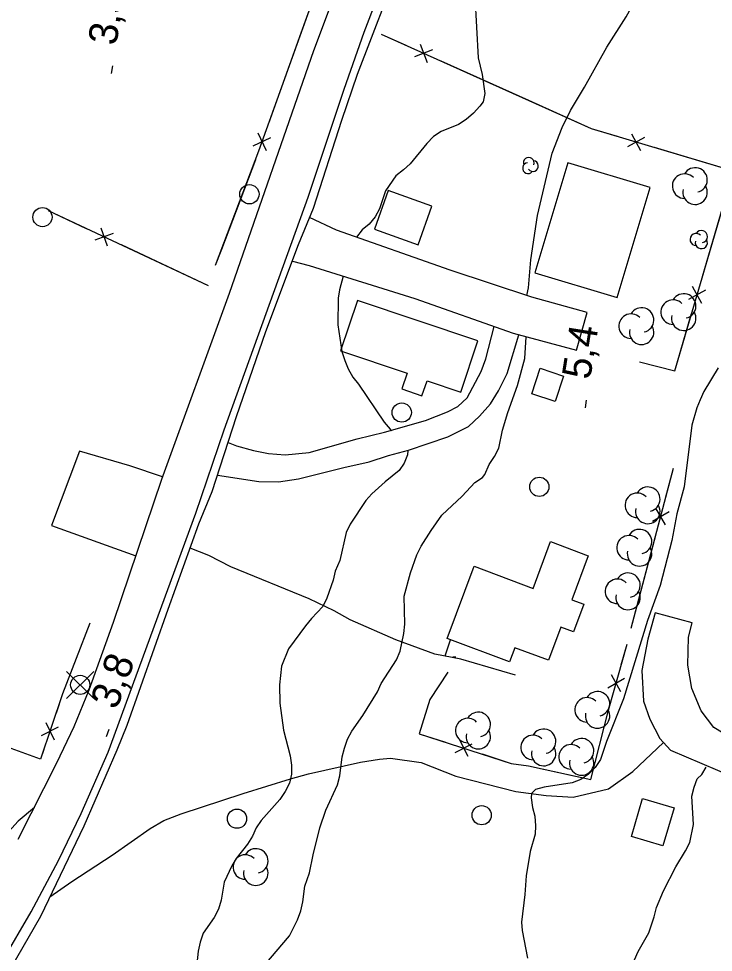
# Model space of a CAD drawing. Extents: x 282461 to 284471, y 5554090 to 5557646.
# Drawn here: x 283275.7 to 283348, y 5554705.3 to 5554802.5 of the extents above; entities that cross this region are included whole.
import ezdxf

# ---------------------------------------------------------------- set-up
doc = ezdxf.new("R2010")
doc.units = 0
for name, color, linetype in [('Niveau 1', 7, 'Continuous'), ('Niveau 19', 7, 'Continuous'), ('Niveau 2', 7, 'Continuous'), ('Niveau 21', 7, 'Continuous'), ('Niveau 22', 7, 'Continuous'), ('Niveau 3', 7, 'Continuous'), ('Niveau 31', 7, 'Continuous'), ('Niveau 36', 7, 'Continuous'), ('Niveau 37', 7, 'Continuous'), ('Niveau 44', 7, 'Continuous')]:
    doc.layers.add(name, color=color, linetype=linetype)

msp = doc.modelspace()

# ---------------------------------------------------------------- linework, layer by layer
at = {"layer": 'Niveau 1'}
for points in [[(283328.6, 5554773.64), (283328.77, 5554774.45), (283329.01, 5554777.35), (283329.7, 5554781.99), (283331.22, 5554788.45), (283332.28, 5554791.13), (283333.12, 5554792.89), (283334.59, 5554795.34), (283336.9, 5554799.5), (283338.94, 5554802.66), (283339.61, 5554803.89), (283340.62, 5554809.52), (283340.67, 5554810.51), (283340.66, 5554810.83)], [(283301.31, 5554704.02), (283303.87, 5554707.02), (283304.71, 5554708.71), (283305.04, 5554709.64), (283305.26, 5554710.57), (283305.47, 5554712.2), (283305.97, 5554713.59), (283306.34, 5554715.45), (283307.05, 5554718.25), (283307.66, 5554720.11), (283308.89, 5554722.74), (283309.11, 5554723.67), (283309.37, 5554725.64), (283309.59, 5554726.57), (283309.92, 5554727.5), (283310.37, 5554728.32), (283311.5, 5554729.96), (283313.03, 5554732.42), (283313.42, 5554733.29), (283315.01, 5554735.75), (283315.4, 5554736.63), (283315.77, 5554738.49), (283315.87, 5554739.47), (283315.83, 5554742.37), (283316.49, 5554744.81), (283317.15, 5554746.68), (283317.6, 5554747.56), (283318.62, 5554749.19), (283319.75, 5554750.78), (283321.87, 5554752.78), (283323.18, 5554754.19), (283323.98, 5554754.73), (283324.21, 5554755.02), (283324.66, 5554756.07), (283325.22, 5554756.89), (283325.67, 5554757.77), (283326.05, 5554759.63), (283326.6, 5554761.49), (283327.6, 5554764.29), (283328.37, 5554767.08), (283328.51, 5554769.36)], [(283348.5, 5554766.13), (283347.03, 5554763.67), (283346.64, 5554762.8), (283346.3, 5554761.98), (283345.75, 5554760.17), (283344.98, 5554753.73), (283344.22, 5554750.94), (283343.68, 5554748.15), (283342.48, 5554743.49), (283341.14, 5554739.82), (283338.66, 5554731.67), (283336.88, 5554727.24), (283336.27, 5554725.37), (283335.7, 5554724.55), (283335.02, 5554723.85), (283334.22, 5554723.31), (283333.29, 5554722.95), (283330.4, 5554722.5), (283329.48, 5554722.25), (283329.08, 5554721.84), (283329.03, 5554721.38), (283329.16, 5554720.39), (283329.41, 5554719.47), (283329.48, 5554718.49), (283329.44, 5554717.62), (283328.94, 5554715.81), (283328.52, 5554713.26), (283328.38, 5554711.34), (283328.02, 5554708.44), (283328.09, 5554707.57), (283328.65, 5554704.69)]]:
    msp.add_lwpolyline(points, dxfattribs=at)
at = {"layer": 'Niveau 19'}
for points in [[(283304.18, 5554777.23), (283305.94, 5554776.76), (283316.91, 5554773.33), (283327.17, 5554769.73), (283333.76, 5554767.98), (283334.86, 5554771.88), (283329.12, 5554773.47), (283320.61, 5554776.29), (283308.77, 5554780.46), (283305.97, 5554781.76)], [(283297.49, 5554758.35), (283298.36, 5554758.02), (283300.12, 5554757.52), (283301.69, 5554757.2), (283303.43, 5554757.06), (283305.92, 5554757.33), (283310.93, 5554758.74), (283313.75, 5554759.43), (283318.03, 5554760.66), (283320.32, 5554761.56), (283321.41, 5554762.1), (283322.37, 5554762.99), (283323.82, 5554765.73), (283324.33, 5554767.07), (283325.2, 5554770.41)], [(283296.38, 5554754.97), (283300.69, 5554754.29), (283302.72, 5554754.26), (283304.81, 5554754.58), (283309.54, 5554755.76), (283312.18, 5554756.33), (283314.19, 5554757), (283316.26, 5554757.55), (283320.35, 5554758.95), (283322.52, 5554760.03), (283323.67, 5554761.09), (283324.79, 5554762.39), (283325.64, 5554763.73), (283326.54, 5554765.54), (283327.77, 5554769.57)], [(283290.67, 5554754.8), (283287.24, 5554755.93), (283282, 5554757.47), (283279.11, 5554749.71), (283287.88, 5554746.58)], [(283354.45, 5554725.94), (283352.35, 5554726.62), (283349.84, 5554727.64), (283348.05, 5554728.72), (283346.72, 5554730.44), (283345.78, 5554732.75), (283345.36, 5554735.19), (283345.42, 5554738.09), (283345.8, 5554739.6), (283341.96, 5554740.64), (283341.19, 5554737.91), (283340.55, 5554734.65), (283340.73, 5554731.46), (283341.39, 5554729.56), (283342.43, 5554727.55), (283343.56, 5554726.34), (283353.32, 5554722.18)]]:
    msp.add_lwpolyline(points, dxfattribs=at)
at = {"layer": 'Niveau 2'}
for points in [[(283323.17, 5554804.81), (283323.51, 5554798.38), (283323.94, 5554796.65), (283324.2, 5554794.68), (283324.04, 5554793.81), (283323.7, 5554793.34), (283323.02, 5554792.63), (283322.27, 5554791.98), (283321.47, 5554791.45), (283319.68, 5554790.72), (283318.88, 5554790.19), (283318.19, 5554789.48), (283316.43, 5554787.36), (283315.74, 5554786.71), (283314.94, 5554786.12), (283313.86, 5554784.54), (283313.25, 5554782.67), (283312.8, 5554781.85), (283312.18, 5554781.09), (283311.43, 5554780.5), (283310.86, 5554779.73)], [(283309.45, 5554775.66), (283309.09, 5554774.25), (283308.93, 5554773.38), (283308.92, 5554770.6), (283309.31, 5554767.82), (283309.62, 5554766.9), (283309.98, 5554766.03), (283310.46, 5554765.17), (283311.05, 5554764.43), (283313.72, 5554760.47), (283314.37, 5554759.73), (283314.52, 5554759.6)], [(283316.19, 5554757.53), (283316.15, 5554757.09), (283315.82, 5554756.21), (283315.31, 5554755.45), (283313.82, 5554754.27), (283312.45, 5554753.03), (283311.82, 5554752.32), (283310.18, 5554749.86), (283309.78, 5554748.98), (283309.13, 5554746.07), (283308.63, 5554744.96), (283308.41, 5554744.03), (283307.75, 5554742.17), (283307.35, 5554741.29), (283306.15, 5554740.05), (283305.53, 5554739.29), (283303.77, 5554736.89), (283303.04, 5554735.08), (283302.84, 5554733.16), (283302.87, 5554731.25), (283303.26, 5554728.41), (283303.94, 5554725.76), (283304.08, 5554724.77), (283304.09, 5554723.85), (283303.87, 5554722.91), (283303.42, 5554722.04), (283302.86, 5554721.22), (283300.92, 5554719.04), (283300.41, 5554718.28), (283300.02, 5554717.4), (283299.51, 5554716.58), (283298.31, 5554715.06), (283297.86, 5554714.3), (283297.08, 5554712.6), (283296.76, 5554710.74), (283296.48, 5554709.81), (283296.03, 5554708.93), (283294.9, 5554707.29), (283294.57, 5554706.36), (283294.35, 5554705.43), (283294.15, 5554703.46)], [(283339.78, 5554704.53), (283340.17, 5554705.4), (283341.3, 5554707.33), (283341.86, 5554709.02), (283342.08, 5554709.96), (283342.8, 5554711.71), (283344.1, 5554714.22), (283345.12, 5554715.86), (283345.57, 5554716.74), (283345.94, 5554718.6), (283345.78, 5554721.55), (283346, 5554722.48), (283346.33, 5554723.36), (283346.79, 5554723.83), (283347.26, 5554724.59)]]:
    msp.add_lwpolyline(points, dxfattribs=at)
at = {"layer": 'Niveau 21'}
for points in [[(283274.03, 5554704.47), (283276.97, 5554709.54), (283279.84, 5554714.86), (283282.17, 5554719.77), (283285, 5554726.13), (283294.11, 5554751.01), (283297.08, 5554759.67), (283305.83, 5554783.9), (283309.57, 5554795.13), (283311.66, 5554801.05), (283314.11, 5554807.5), (283318.08, 5554818.47), (283320.19, 5554823.72), (283323.31, 5554831.89), (283325.94, 5554839.95), (283333.73, 5554860.73), (283335.8, 5554866.77), (283337.91, 5554872.24), (283340.83, 5554880.26), (283342.2, 5554884.51)], [(283275.63, 5554717.08), (283279.65, 5554725.03), (283281.45, 5554728.8), (283283.01, 5554732.62), (283285.56, 5554739.65), (283290.58, 5554754.55), (283297.64, 5554773.91), (283306.41, 5554799.14), (283310.76, 5554810.71), (283314.84, 5554822.22), (283320.89, 5554838.41), (283323.86, 5554847.16), (283324.93, 5554850.07), (283325.69, 5554852.13), (283327.16, 5554855.62), (283330.81, 5554865.85), (283334.26, 5554874.72), (283337.82, 5554884.75)], [(283271.79, 5554698.35), (283277.97, 5554709.09), (283282.49, 5554718.46), (283285.93, 5554726.37), (283286.99, 5554728.94), (283291.23, 5554741.02), (283294.45, 5554749.91), (283295.82, 5554753.27), (283298.37, 5554761.05), (283301.42, 5554769.91), (283304.82, 5554778.96), (283306.38, 5554782.75), (283309.31, 5554791.91), (283310.95, 5554796.69), (283315.49, 5554808.51)], [(283277.32, 5554720.37), (283275.63, 5554718.96), (283274.67, 5554717.9), (283272.95, 5554714.77), (283271.43, 5554711.71), (283269.79, 5554708.69), (283266.09, 5554702.87), (283264.1, 5554700.25), (283259.24, 5554694.63), (283255.69, 5554689.45), (283254.93, 5554687.61)]]:
    msp.add_lwpolyline(points, dxfattribs=at)
at = {"layer": 'Niveau 22'}
for points in [[(283327.4, 5554734.16), (283321.7, 5554735.81), (283319.02, 5554736.34), (283314.94, 5554737.83), (283310.2, 5554739.89), (283308.53, 5554740.84), (283305.91, 5554742.08), (283297.77, 5554745.42), (283295.47, 5554746.6), (283293.53, 5554747.36)], [(283320.89, 5554736.07), (283321.2, 5554736.05)], [(283278.92, 5554711.08), (283281.21, 5554712.68), (283285.4, 5554715.42), (283289.36, 5554718.2), (283290.8, 5554719.04), (283292.59, 5554719.71), (283299.05, 5554721.84), (283303.99, 5554723.38), (283305.87, 5554723.88), (283311.28, 5554725.1), (283313.23, 5554725.42), (283314.39, 5554725.5), (283317.58, 5554725.08), (283321.2, 5554723.64), (283327.45, 5554722.05), (283330.6, 5554721.63), (283333.4, 5554721.44), (283337.1, 5554722.31), (283339.62, 5554724.14), (283342.81, 5554727.14)]]:
    msp.add_lwpolyline(points, dxfattribs=at)
at = {"layer": 'Niveau 3'}
for p, q in [((283285.36, 5554796.75), (283285.48, 5554797.54)), ((283334.69, 5554761.98), (283334.81, 5554762.77)), ((283284.82, 5554727.77), (283285.1, 5554728.52))]:
    msp.add_line(p, q, dxfattribs=at)
at = {"layer": 'Niveau 31'}
for points in [[(283337.99, 5554773.43), (283341.42, 5554784.9), (283332.86, 5554787.47), (283329.43, 5554776), (283337.99, 5554773.43)], [(283318.68, 5554782.96), (283314.14, 5554784.56), (283312.72, 5554780.54), (283317.26, 5554778.93), (283318.68, 5554782.96)], [(283321.7, 5554763.6), (283323.49, 5554768.92), (283310.95, 5554773.14), (283309.19, 5554767.91), (283316.12, 5554765.58), (283315.56, 5554763.93), (283317.67, 5554763.21), (283318.2, 5554764.78), (283321.7, 5554763.6)], [(283332.41, 5554765.27), (283331.52, 5554762.62), (283329.1, 5554763.43), (283329.99, 5554766.08), (283332.41, 5554765.27)], [(283334.97, 5554746.58), (283333.26, 5554741.99), (283334.52, 5554741.52), (283333.45, 5554738.65), (283332.13, 5554739.14), (283330.84, 5554735.7), (283327.33, 5554737.01), (283326.78, 5554735.54), (283320.29, 5554737.97), (283323.1, 5554745.48), (283329.24, 5554743.18), (283331.06, 5554748.04), (283334.97, 5554746.58)], [(283343.91, 5554720.34), (283342.76, 5554716.39), (283339.47, 5554717.35), (283340.62, 5554721.3), (283343.91, 5554720.34)]]:
    msp.add_lwpolyline(points, dxfattribs=at)
at = {"layer": 'Niveau 36'}
for p, q in [((283283.49, 5554731.71), (283280.67, 5554734.53)), ((283280.67, 5554731.71), (283283.49, 5554734.53))]:
    msp.add_line(p, q, dxfattribs=at)
for centre in [(283299.701, 5554784.186), (283278.157, 5554781.809), (283315.561, 5554761.474), (283329.882, 5554753.745), (283282.085, 5554733.136), (283298.41, 5554719.215), (283323.882, 5554719.575)]:
    msp.add_circle(centre, 1, dxfattribs=at)
at = {"layer": 'Niveau 37'}
for p, q in [((283317.49, 5554799.79), (283318.2, 5554797.91)), ((283318.78, 5554799.2), (283316.9, 5554798.49)), ((283300.59, 5554790.56), (283301.44, 5554788.75)), ((283300.11, 5554789.23), (283301.92, 5554790.08)), ((283340.83, 5554790.08), (283339.07, 5554789.13)), ((283339.48, 5554790.49), (283340.43, 5554788.73)), ((283285.5, 5554780.1), (283283.62, 5554779.41)), ((283284.22, 5554780.7), (283284.9, 5554778.81)), ((283347.19, 5554774.19), (283345.43, 5554773.23)), ((283346.79, 5554772.83), (283345.83, 5554774.59)), ((283343.39, 5554751.15), (283341.66, 5554750.15)), ((283343.03, 5554749.79), (283342.02, 5554751.52)), ((283338.75, 5554733.79), (283337.01, 5554732.81)), ((283338.37, 5554732.42), (283337.39, 5554734.17)), ((283278.04, 5554727.87), (283279.83, 5554728.76)), ((283278.49, 5554729.21), (283279.38, 5554727.42)), ((283322.48, 5554725.67), (283321.56, 5554727.45)), ((283321.13, 5554726.11), (283322.91, 5554727.02))]:
    msp.add_line(p, q, dxfattribs=at)
for points in [[(283295.78, 5554816.2), (283308.46, 5554810.43), (283300.66, 5554788.67), (283296.15, 5554776.77)], [(283308.44, 5554810.37), (283305.06, 5554800.95)], [(283305.06, 5554800.95), (283301.69, 5554791.54)], [(283340.33, 5554766.75), (283343.99, 5554765.82), (283350.09, 5554786.59), (283335.31, 5554790.99), (283313.46, 5554800.82)], [(283316.02, 5554799.67), (283313.46, 5554800.82)], [(283328.78, 5554793.93), (283319.66, 5554798.03)], [(283338.04, 5554790.18), (283335.31, 5554790.99), (283328.78, 5554793.93)], [(283349.69, 5554785.22), (283350.09, 5554786.59), (283341.87, 5554789.04)], [(283300.32, 5554787.78), (283296.78, 5554778.43)], [(283346.87, 5554775.63), (283349.69, 5554785.22)], [(283295.43, 5554774.67), (283278.78, 5554782.46)], [(283282.75, 5554780.6), (283278.78, 5554782.46)], [(283295.43, 5554774.67), (283286.37, 5554778.91)], [(283296.78, 5554778.43), (283296.15, 5554776.77)], [(283340.33, 5554766.75), (283343.99, 5554765.82), (283345.74, 5554771.79)], [(283339.46, 5554739.05), (283343.86, 5554755.69)], [(283343.04, 5554752.58), (283343.86, 5554755.69)], [(283339.46, 5554739.05), (283342.02, 5554748.72)], [(283283.09, 5554739.57), (283280.25, 5554732.22), (283277.96, 5554725.4), (283274.13, 5554726.78)], [(283283.09, 5554739.57), (283280.25, 5554732.22), (283279.58, 5554730.21)], [(283320.36, 5554734.47), (283318.49, 5554731.61), (283317.39, 5554728.06), (283326.94, 5554724.97), (283328.77, 5554724.7), (283335.25, 5554723.29), (283337.1, 5554730.5), (283339.02, 5554737.37)], [(283320.1, 5554736.15), (283320.65, 5554737.84)], [(283320.1, 5554736.15), (283320.65, 5554737.84)], [(283338.42, 5554735.22), (283339.02, 5554737.37)], [(283320.36, 5554734.47), (283318.49, 5554731.61), (283317.39, 5554728.06), (283320.12, 5554727.18)], [(283333.64, 5554723.64), (283335.25, 5554723.29), (283337.1, 5554730.5), (283337.34, 5554731.37)], [(283278.3, 5554726.42), (283277.96, 5554725.4), (283274.13, 5554726.78)], [(283323.92, 5554725.95), (283326.94, 5554724.97), (283328.77, 5554724.7), (283333.64, 5554723.64)]]:
    msp.add_lwpolyline(points, dxfattribs=at)
at = {"layer": 'Niveau 44'}
for centre, radius, start, end in [((283328.783, 5554787.455), 0.559, 339.41297, 202.09733), ((283329.224, 5554787.115), 0.559, 216.59147, 82.28006), ((283328.71, 5554786.901), 0.559, 94.74527, 322.20236), ((283346.102, 5554785.672), 1.275, 282.26917, 149.72625), ((283345.006, 5554785.035), 1.275, 44.11537, 269.80396), ((283346.102, 5554784.397), 1.275, 166.93686, 29.62122), ((283346.211, 5554779.473), 0.633, 44.11537, 269.80396), ((283346.755, 5554779.789), 0.633, 282.26917, 149.72625), ((283346.755, 5554779.157), 0.633, 166.93686, 29.62122), ((283343.821, 5554771.924), 1.275, 44.11537, 269.80396), ((283344.918, 5554772.562), 1.275, 282.26917, 149.72625), ((283340.536, 5554771.101), 1.275, 282.26917, 149.72625), ((283339.44, 5554770.464), 1.275, 44.11537, 269.80396), ((283344.918, 5554771.287), 1.275, 166.93686, 29.62122), ((283340.536, 5554769.826), 1.275, 166.93686, 29.62122), ((283341.178, 5554752.46), 1.275, 282.26917, 149.72625), ((283340.081, 5554751.823), 1.275, 44.11537, 269.80396), ((283341.178, 5554751.185), 1.275, 166.93686, 29.62122), ((283340.32, 5554748.045), 1.275, 282.26917, 149.72625), ((283339.224, 5554747.407), 1.275, 44.11537, 269.80396), ((283340.32, 5554746.77), 1.275, 166.93686, 29.62122), ((283338.02, 5554742.87), 1.275, 44.11537, 269.80396), ((283339.117, 5554743.508), 1.275, 282.26917, 149.72625), ((283339.117, 5554742.233), 1.275, 166.93686, 29.62122), ((283335.95, 5554731.179), 1.275, 282.26917, 149.72625), ((283334.854, 5554730.541), 1.275, 44.11537, 269.80396), ((283323.533, 5554729.026), 1.275, 282.26917, 149.72625), ((283335.95, 5554729.904), 1.275, 166.93686, 29.62122), ((283322.437, 5554728.388), 1.275, 44.11537, 269.80396), ((283323.533, 5554727.751), 1.275, 166.93686, 29.62122), ((283330.333, 5554727.267), 1.275, 282.26917, 149.72625), ((283329.237, 5554726.63), 1.275, 44.11537, 269.80396), ((283334.289, 5554726.288), 1.275, 282.26917, 149.72625), ((283330.333, 5554725.992), 1.275, 166.93686, 29.62122), ((283333.192, 5554725.65), 1.275, 44.11537, 269.80396), ((283334.289, 5554725.013), 1.275, 166.93686, 29.62122), ((283300.368, 5554714.822), 1.275, 282.26917, 149.72625), ((283299.271, 5554714.185), 1.275, 44.11537, 269.80396), ((283300.368, 5554713.547), 1.275, 166.93686, 29.62122)]:
    msp.add_arc(centre, radius, start, end, dxfattribs=at)

# ---------------------------------------------------------------- texts
at = {"layer": 'Niveau 3'}
for s, height, rotation, p in [('3,5  ', 3, 81.09575, (283285.84, 5554799.59)), ('5,4  ', 3, 81.09575, (283335.17, 5554764.82)), ('3,8  ', 2.9999, 69.5401, (283285.87, 5554730.46))]:
    msp.add_text(s, height=height, rotation=rotation, dxfattribs=at).set_placement(p)

doc.saveas('drawing.dxf')
